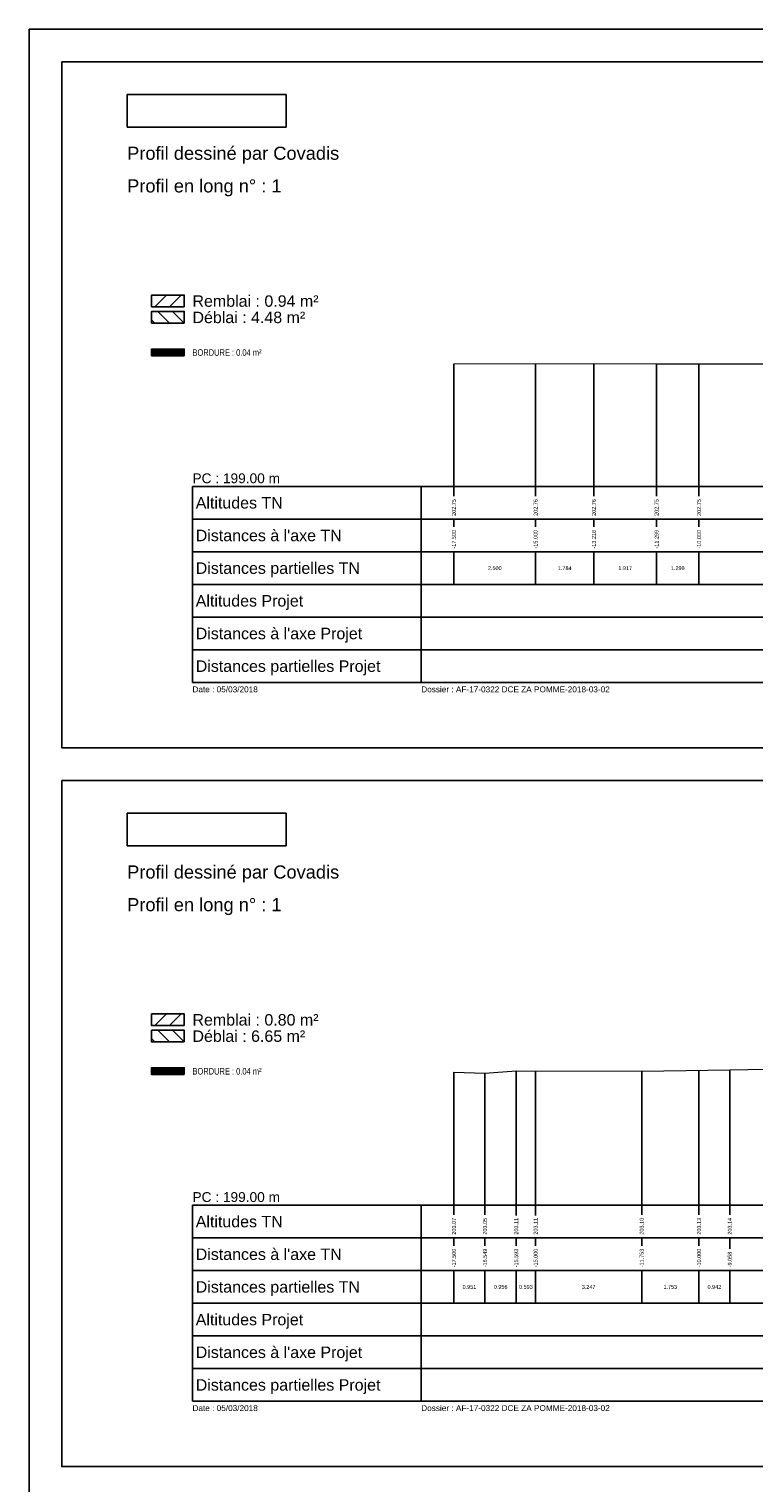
# Model space of a CAD drawing. Extents: x 1616800 to 1632437, y 2248456 to 2251974.
# Tile 385 of 399: x 1627655 to 1627876, y 2250229 to 2250674. Entities that reach past the tile are written whole.
import ezdxf
from ezdxf.enums import TextEntityAlignment as Align

# ---------------------------------------------------------------- set-up
doc = ezdxf.new("R2010")
doc.units = 0
doc.header["$LTSCALE"] = 2
for name, color, linetype in [('Covadis - Logo - Texte noir sur fond blanc', 7, 'CONTINUOUS'), ('X-PAP-PL_PT_1_Construction', 7, 'CONTINUOUS'), ('X-PAP-PL_PT_1_Hachures', 7, 'CONTINUOUS'), ('X-PAP-PL_PT_1_Logo', 7, 'CONTINUOUS'), ('X-PAP-PL_PT_1_MiseEnPage', 7, 'CONTINUOUS'), ('X-PAP-PL_PT_1_Rappel', 7, 'CONTINUOUS'), ('X-PAP-PL_PT_1_Textes', 7, 'CONTINUOUS'), ('X-PAP-PL_PT_1_TN', 7, 'CONTINUOUS')]:
    doc.layers.add(name, color=color, linetype=linetype)
doc.styles.add('Arial', font='ARIALN.TTF')
doc.styles.add('ARIAL-GRAS', font='arial.ttf')
picture_1 = doc.add_image_def('image1.jpg', size_in_pixel=(1430, 294))

# ---------------------------------------------------------------- blocks, each defined once
blk = doc.blocks.new('CovLogo')
at = {"layer": 'Covadis - Logo - Texte noir sur fond blanc'}
image = blk.add_image(picture_1, insert=(0, 0), size_in_units=(4.864, 1), dxfattribs=at)

msp = doc.modelspace()

# ---------------------------------------------------------------- hatches: boundary and pattern name
at = {"layer": 'X-PAP-PL_PT_1_Hachures'}
h = msp.add_hatch(dxfattribs=at)
h.set_pattern_fill('ANSI31', color=1, style=0)
h.set_pattern_definition([(45, (1627702.028, 2250589.071), (-2.2451, 2.2451), [])])
h.paths.add_polyline_path([(1627702.028, 2250589.0711), (1627702.028, 2250592.6451), (1627692.028, 2250592.6451), (1627692.028, 2250589.0711)])
h = msp.add_hatch(dxfattribs=at)
h.set_pattern_fill('ANSI31', color=6, angle=90, style=0)
h.set_pattern_definition([(135, (1627702.028, 2250584.071), (-2.2451, -2.2451), [])])
h.paths.add_polyline_path([(1627702.028, 2250584.0711), (1627702.028, 2250587.6499), (1627692.028, 2250587.6499), (1627692.028, 2250584.0711)])
h = msp.add_hatch(dxfattribs=at)
h.set_pattern_fill('_U', scale=0.2, angle=45.000009, style=0, pattern_type=0)
h.set_pattern_definition([(45, (1627702.028, 2250574.0711), (-0.1414214, 0.1414213), [])])
h.paths.add_polyline_path([(1627702.028, 2250574.0711), (1627702.028, 2250576.1407), (1627692.028, 2250576.1407), (1627692.028, 2250574.0711)])
h = msp.add_hatch(dxfattribs=at)
h.set_pattern_fill('ANSI31', color=1, style=0)
h.set_pattern_definition([(45, (1627702.028, 2250369.071), (-2.2451, 2.2451), [])])
h.paths.add_polyline_path([(1627702.028, 2250369.0711), (1627702.028, 2250372.6451), (1627692.028, 2250372.6451), (1627692.028, 2250369.0711)])
h = msp.add_hatch(dxfattribs=at)
h.set_pattern_fill('ANSI31', color=6, angle=90, style=0)
h.set_pattern_definition([(135, (1627702.028, 2250364.071), (-2.2451, -2.2451), [])])
h.paths.add_polyline_path([(1627702.028, 2250364.0711), (1627702.028, 2250367.6499), (1627692.028, 2250367.6499), (1627692.028, 2250364.0711)])
h = msp.add_hatch(dxfattribs=at)
h.set_pattern_fill('_U', scale=0.2, angle=45.000009, style=0, pattern_type=0)
h.set_pattern_definition([(45, (1627702.028, 2250354.0711), (-0.1414214, 0.1414213), [])])
h.paths.add_polyline_path([(1627702.028, 2250354.0711), (1627702.028, 2250356.1407), (1627692.028, 2250356.1407), (1627692.028, 2250354.0711)])

# ---------------------------------------------------------------- linework, layer by layer
at = {"layer": 'X-PAP-PL_PT_1_Construction'}
for p, q in [((1627704.528, 2250534.0711), (1628159.528, 2250534.0711)), ((1627704.528, 2250534.0711), (1627704.528, 2250474.0711)), ((1627774.528, 2250534.0711), (1627774.528, 2250474.0711)), ((1628159.528, 2250524.0711), (1627704.528, 2250524.0711)), ((1628159.528, 2250514.0711), (1627704.528, 2250514.0711)), ((1628159.528, 2250504.0711), (1627704.528, 2250504.0711)), ((1628159.528, 2250494.0711), (1627704.528, 2250494.0711)), ((1628159.528, 2250484.0711), (1627704.528, 2250484.0711)), ((1627704.528, 2250474.0711), (1628159.528, 2250474.0711)), ((1627704.528, 2250314.0711), (1628159.528, 2250314.0711)), ((1627704.528, 2250314.0711), (1627704.528, 2250254.0711)), ((1627774.528, 2250314.0711), (1627774.528, 2250254.0711)), ((1628159.528, 2250304.0711), (1627704.528, 2250304.0711)), ((1628159.528, 2250294.0711), (1627704.528, 2250294.0711)), ((1628159.528, 2250284.0711), (1627704.528, 2250284.0711)), ((1628159.528, 2250274.0711), (1627704.528, 2250274.0711)), ((1628159.528, 2250264.0711), (1627704.528, 2250264.0711)), ((1627704.528, 2250254.0711), (1628159.528, 2250254.0711))]:
    msp.add_line(p, q, dxfattribs=at)
at = {"layer": 'X-PAP-PL_PT_1_Construction', "color": 95}
for p, q in [((1627784.528, 2250531.1314), (1627784.528, 2250534.0711)), ((1627809.528, 2250531.1216), (1627809.528, 2250534.0711)), ((1627827.3689, 2250531.1216), (1627827.3689, 2250534.0711)), ((1627846.5419, 2250531.1314), (1627846.5419, 2250534.0711)), ((1627859.528, 2250531.1314), (1627859.528, 2250534.0711)), ((1627784.528, 2250521.6766), (1627784.528, 2250524.0711)), ((1627809.528, 2250521.6766), (1627809.528, 2250524.0711)), ((1627827.3689, 2250521.6798), (1627827.3689, 2250524.0711)), ((1627846.5419, 2250521.6831), (1627846.5419, 2250524.0711)), ((1627859.528, 2250521.6766), (1627859.528, 2250524.0711)), ((1627784.528, 2250504.0711), (1627784.528, 2250514.0711)), ((1627809.528, 2250504.0711), (1627809.528, 2250514.0711)), ((1627827.3689, 2250504.0711), (1627827.3689, 2250514.0711)), ((1627846.5419, 2250504.0711), (1627846.5419, 2250514.0711)), ((1627859.528, 2250504.0711), (1627859.528, 2250514.0711)), ((1627784.528, 2250311.1224), (1627784.528, 2250314.0711)), ((1627794.0384, 2250311.1314), (1627794.0384, 2250314.0711)), ((1627803.5966, 2250310.8907), (1627803.5966, 2250314.0711)), ((1627809.528, 2250310.8907), (1627809.528, 2250314.0711)), ((1627841.993, 2250311.1183), (1627841.993, 2250314.0711)), ((1627859.528, 2250311.1224), (1627859.528, 2250314.0711)), ((1627868.9508, 2250311.1175), (1627868.9508, 2250314.0711)), ((1627784.528, 2250301.6766), (1627784.528, 2250304.0711)), ((1627794.0384, 2250301.6831), (1627794.0384, 2250304.0711)), ((1627803.5966, 2250301.6806), (1627803.5966, 2250304.0711)), ((1627809.528, 2250301.6766), (1627809.528, 2250304.0711)), ((1627841.993, 2250301.6806), (1627841.993, 2250304.0711)), ((1627859.528, 2250301.6766), (1627859.528, 2250304.0711)), ((1627868.9508, 2250300.7508), (1627868.9508, 2250304.0711)), ((1627784.528, 2250284.0711), (1627784.528, 2250294.0711)), ((1627794.0384, 2250284.0711), (1627794.0384, 2250294.0711)), ((1627803.5966, 2250284.0711), (1627803.5966, 2250294.0711)), ((1627809.528, 2250284.0711), (1627809.528, 2250294.0711)), ((1627841.993, 2250284.0711), (1627841.993, 2250294.0711)), ((1627859.528, 2250284.0711), (1627859.528, 2250294.0711)), ((1627868.9508, 2250284.0711), (1627868.9508, 2250294.0711))]:
    msp.add_line(p, q, dxfattribs=at)
at = {"layer": 'X-PAP-PL_PT_1_Construction', "flags": 128}
for points in [[(1627664.528, 2250664.0711), (1628169.528, 2250664.0711), (1628169.528, 2250454.0711), (1627664.528, 2250454.0711)], [(1627664.528, 2250444.0711), (1628169.528, 2250444.0711), (1628169.528, 2250234.0711), (1627664.528, 2250234.0711)]]:
    msp.add_lwpolyline(points, close=True, dxfattribs=at)
for points in [[(1627702.028, 2250589.0711), (1627702.028, 2250592.6451), (1627692.028, 2250592.6451), (1627692.028, 2250589.0711), (1627702.028, 2250589.0711)], [(1627702.028, 2250584.0711), (1627702.028, 2250587.6499), (1627692.028, 2250587.6499), (1627692.028, 2250584.0711), (1627702.028, 2250584.0711)], [(1627702.028, 2250574.0711), (1627702.028, 2250576.1407), (1627692.028, 2250576.1407), (1627692.028, 2250574.0711), (1627702.028, 2250574.0711)], [(1627702.028, 2250369.0711), (1627702.028, 2250372.6451), (1627692.028, 2250372.6451), (1627692.028, 2250369.0711), (1627702.028, 2250369.0711)], [(1627702.028, 2250364.0711), (1627702.028, 2250367.6499), (1627692.028, 2250367.6499), (1627692.028, 2250364.0711), (1627702.028, 2250364.0711)], [(1627702.028, 2250354.0711), (1627702.028, 2250356.1407), (1627692.028, 2250356.1407), (1627692.028, 2250354.0711), (1627702.028, 2250354.0711)]]:
    msp.add_lwpolyline(points, dxfattribs=at)
at = {"layer": 'X-PAP-PL_PT_1_MiseEnPage', "flags": 128}
msp.add_lwpolyline([(1627654.528, 2250674.0711), (1628842.528, 2250674.0711), (1628842.528, 2249834.0711), (1627654.528, 2249834.0711)], close=True, dxfattribs=at)
at = {"layer": 'X-PAP-PL_PT_1_Rappel', "color": 95, "linetype": 'Continuous'}
for p, q in [((1627784.528, 2250534.0711), (1627784.528, 2250571.5619)), ((1627809.528, 2250534.0711), (1627809.528, 2250571.6258)), ((1627827.3689, 2250534.0711), (1627827.3689, 2250571.6714)), ((1627846.5419, 2250534.0711), (1627846.5419, 2250571.5835)), ((1627859.528, 2250534.0711), (1627859.528, 2250571.5863)), ((1627784.528, 2250314.0711), (1627784.528, 2250354.7535)), ((1627794.0384, 2250314.0711), (1627794.0384, 2250354.5413)), ((1627803.5966, 2250314.0711), (1627803.5966, 2250355.1932)), ((1627809.528, 2250314.0711), (1627809.528, 2250355.1809)), ((1627841.993, 2250314.0711), (1627841.993, 2250355.1135)), ((1627859.528, 2250314.0711), (1627859.528, 2250355.3481)), ((1627868.9508, 2250314.0711), (1627868.9508, 2250355.4742))]:
    msp.add_line(p, q, dxfattribs=at)
at = {"layer": 'X-PAP-PL_PT_1_TN', "color": 95, "linetype": 'Continuous', "lineweight": 0, "flags": 128}
for points in [[(1627784.528, 2250571.5619), (1627827.3689, 2250571.6714), (1627846.5419, 2250571.5835), (1627907.5699, 2250571.5967), (1627912.5628, 2250571.598), (1627916.2776, 2250571.5973), (1627959.528, 2250571.7388), (1627959.528, 2250571.7388), (1628032.3536, 2250571.9772), (1628070.4747, 2250572.5159), (1628149.528, 2250573.2603)], [(1627784.528, 2250354.7535), (1627794.0384, 2250354.5413), (1627803.5966, 2250355.1932), (1627841.993, 2250355.1135), (1627868.9508, 2250355.4742), (1627913.3601, 2250356.3256), (1627931.1141, 2250356.7563), (1627947.3722, 2250356.1842), (1627959.528, 2250355.9567), (1627959.528, 2250355.9567), (1628025.6614, 2250354.7187), (1628069.8783, 2250353.5409), (1628094.5102, 2250351.2954), (1628111.2662, 2250349.0119), (1628140.1229, 2250352.661), (1628149.528, 2250353.9156)]]:
    msp.add_lwpolyline(points, dxfattribs=at)

# ---------------------------------------------------------------- block references
at = {"layer": 'X-PAP-PL_PT_1_Logo', "xscale": 10, "yscale": 10}
for p in [(1627684.528, 2250644.0711), (1627684.528, 2250424.0711)]:
    msp.add_blockref('CovLogo', p, dxfattribs=at)

# ---------------------------------------------------------------- texts
at = {"layer": 'X-PAP-PL_PT_1_Textes', "color": 7}
for s, height, style, p in [('Profil dessiné par Covadis', 4, 'ARIAL-GRAS', (1627684.528, 2250634.0711)), ('Profil en long n° : 1', 4, 'ARIAL-GRAS', (1627684.528, 2250624.0711)), ('Remblai : 0.94 m²', 3.5, 'ARIAL-GRAS', (1627704.528, 2250589.0711)), ('Déblai : 4.48 m²', 3.5, 'ARIAL-GRAS', (1627704.528, 2250584.0711)), ('BORDURE : 0.04 m²', 2, 'Arial', (1627704.528, 2250574.0711)), ('PC : 199.00 m', 3, 'ARIAL-GRAS', (1627704.528, 2250535.0711)), ('Date : 05/03/2018', 1.8, 'ARIAL-GRAS', (1627704.528, 2250471.0711)), ('Dossier : AF-17-0322 DCE ZA POMME-2018-03-02', 1.8, 'ARIAL-GRAS', (1627774.528, 2250471.0711)), ('Profil dessiné par Covadis', 4, 'ARIAL-GRAS', (1627684.528, 2250414.0711)), ('Profil en long n° : 1', 4, 'ARIAL-GRAS', (1627684.528, 2250404.0711)), ('Remblai : 0.80 m²', 3.5, 'ARIAL-GRAS', (1627704.528, 2250369.0711)), ('Déblai : 6.65 m²', 3.5, 'ARIAL-GRAS', (1627704.528, 2250364.0711)), ('BORDURE : 0.04 m²', 2, 'Arial', (1627704.528, 2250354.0711)), ('PC : 199.00 m', 3, 'ARIAL-GRAS', (1627704.528, 2250315.0711)), ('Date : 05/03/2018', 1.8, 'ARIAL-GRAS', (1627704.528, 2250251.0711)), ('Dossier : AF-17-0322 DCE ZA POMME-2018-03-02', 1.8, 'ARIAL-GRAS', (1627774.528, 2250251.0711))]:
    msp.add_text(s, height=height, dxfattribs=dict(at, style=style)).set_placement(p)
at = {"layer": 'X-PAP-PL_PT_1_Textes', "color": 95, "style": 'ARIAL-GRAS'}
for s, p in [('Altitudes TN', (1627705.528, 2250527.3211)), ("Distances à l'axe TN", (1627705.528, 2250517.3211)), ('Distances partielles TN', (1627705.528, 2250507.3211)), ('Altitudes TN', (1627705.528, 2250307.3211)), ("Distances à l'axe TN", (1627705.528, 2250297.3211)), ('Distances partielles TN', (1627705.528, 2250287.3211))]:
    msp.add_text(s, height=3.5, dxfattribs=at).set_placement(p)
at = {"layer": 'X-PAP-PL_PT_1_Textes', "color": 7, "style": 'ARIAL-GRAS'}
for s, p in [('202.75', (1627784.528, 2250525.0711)), ('202.76', (1627809.528, 2250525.0711)), ('202.76', (1627827.3689, 2250525.0711)), ('202.75', (1627846.5419, 2250525.0711)), ('202.75', (1627859.528, 2250525.0711)), ('-17.500', (1627784.528, 2250515.0711)), ('-15.000', (1627809.528, 2250515.0711)), ('-13.216', (1627827.3689, 2250515.0711)), ('-11.299', (1627846.5419, 2250515.0711)), ('-10.000', (1627859.528, 2250515.0711)), ('203.07', (1627784.528, 2250305.0711)), ('203.05', (1627794.0384, 2250305.0711)), ('203.11', (1627803.5966, 2250305.0711)), ('203.11', (1627809.528, 2250305.0711)), ('203.10', (1627841.993, 2250305.0711)), ('203.13', (1627859.528, 2250305.0711)), ('203.14', (1627868.9508, 2250305.0711)), ('-17.500', (1627784.528, 2250295.0711)), ('-16.549', (1627794.0384, 2250295.0711)), ('-15.593', (1627803.5966, 2250295.0711)), ('-15.000', (1627809.528, 2250295.0711)), ('-11.753', (1627841.993, 2250295.0711)), ('-10.000', (1627859.528, 2250295.0711)), ('-9.058', (1627868.9508, 2250295.0711))]:
    msp.add_text(s, height=1.2, rotation=90, dxfattribs=at).set_placement(p, align=Align.MIDDLE_LEFT)
for s, p in [('2.500', (1627797.028, 2250509.0711)), ('1.784', (1627818.4484, 2250509.0711)), ('1.917', (1627836.9554, 2250509.0711)), ('1.299', (1627853.0349, 2250509.0711)), ('0.951', (1627789.2832, 2250289.0711)), ('0.956', (1627798.8175, 2250289.0711)), ('0.593', (1627806.5623, 2250289.0711)), ('3.247', (1627825.7605, 2250289.0711)), ('1.753', (1627850.7605, 2250289.0711)), ('0.942', (1627864.2394, 2250289.0711))]:
    msp.add_text(s, height=1.2, dxfattribs=at).set_placement(p, align=Align.MIDDLE_CENTER)
at = {"layer": 'X-PAP-PL_PT_1_Textes', "color": 1, "style": 'ARIAL-GRAS'}
for s, p in [('Altitudes Projet', (1627705.528, 2250497.3211)), ("Distances à l'axe Projet", (1627705.528, 2250487.3211)), ('Distances partielles Projet', (1627705.528, 2250477.3211)), ('Altitudes Projet', (1627705.528, 2250277.3211)), ("Distances à l'axe Projet", (1627705.528, 2250267.3211)), ('Distances partielles Projet', (1627705.528, 2250257.3211))]:
    msp.add_text(s, height=3.5, dxfattribs=at).set_placement(p)

doc.saveas('drawing.dxf')
